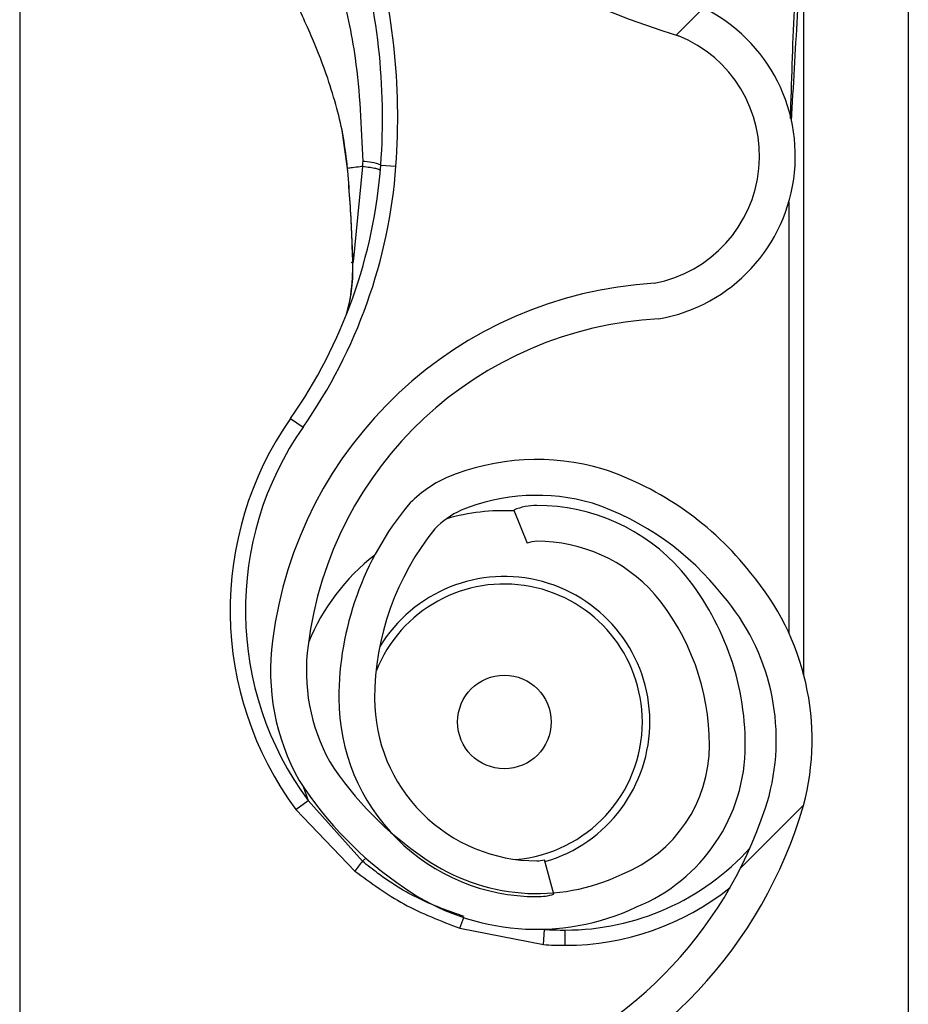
# Model space of a CAD drawing. Header units: inches. Extents: x 170 to 284, y 215 to 248.
# Tile 294 of 656: x 186.1314 to 186.1913, y 243.6682 to 243.7347. Entities that reach past the tile are written whole.
import ezdxf

# ---------------------------------------------------------------- set-up
doc = ezdxf.new("R2010")
doc.units = ezdxf.units.IN
doc.header["$LTSCALE"] = 0.25
doc.header["$MEASUREMENT"] = 0
doc.layers.add('LH BENCH MOUNT', color=7, linetype='Continuous')
pattern_1 = [(45, (176.0930244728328, 238.0091787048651), (-0.03026527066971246, 0.03026527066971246), [])]

msp = doc.modelspace()

# ---------------------------------------------------------------- hatches: boundary and pattern name
at = {"layer": 'LH BENCH MOUNT'}
h = msp.add_hatch(dxfattribs=at)
h.set_pattern_fill('ANSI31', color=256, scale=0.34241245, angle=2.8e-322, style=0)
h.set_pattern_definition(pattern_1)
edge = h.paths.add_edge_path(flags=0)
edge.add_arc((186.1662917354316, 243.6977719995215), 0.001712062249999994, 450.0000000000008, 472.2104203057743)
edge.add_line((186.1656445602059, 243.6993570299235), (186.1647320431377, 243.7015919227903))
edge.add_arc((186.1662917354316, 243.6977719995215), 0.004126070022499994, 449.9999999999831, 472.2104203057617, ccw=False)
edge.add_arc((186.1662917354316, 243.6888692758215), 0.01302879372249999, 401.4761673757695, 449.99999999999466, ccw=False)
edge.add_arc((186.1620458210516, 243.6857190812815), 0.01830194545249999, 360, 400.06137300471, ccw=False)
edge.add_arc((186.1685858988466, 243.6857190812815), 0.01176186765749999, 292.1408576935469, 360, ccw=False)
edge.add_arc((186.1662917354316, 243.6889719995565), 0.01566536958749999, 235.2570680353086, 295.4307998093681, ccw=False)
edge.add_arc((186.1715306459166, 243.6970871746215), 0.02532140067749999, 212.8542481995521, 235.9809333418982, ccw=False)
edge.add_arc((186.1633812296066, 243.6907183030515), 0.01504902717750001, 172.1557183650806, 209.3146496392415, ccw=False)
edge.add_arc((186.1758108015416, 243.6893828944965), 0.02754708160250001, 453.308503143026, 532.9325737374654, ccw=False)
edge.add_arc((186.1725578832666, 243.7254731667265), 0.008748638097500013, 280.9586189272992, 427.9414322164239)
edge.add_arc((186.1924176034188, 243.7878264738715), 0.05672062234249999, 179.5706357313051, 253.00989973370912, ccw=False)
edge.add_arc((186.3507493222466, 243.7890249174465), 0.2150521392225, 163.4260275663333, 180.2060536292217, ccw=False)
edge.add_arc((186.1719757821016, 243.8411743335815), 0.02884824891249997, 465.15884346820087, 521.4137567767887, ccw=False)
edge.add_arc((186.1546497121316, 243.8957206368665), 0.0284373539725, 290.1205938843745, 343.7190675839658)
edge.add_arc((186.1674901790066, 243.8915432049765), 0.01494630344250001, 345.2914408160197, 400.5471921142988)
edge.add_arc((186.1640660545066, 243.8897284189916), 0.0187470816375, 397.9578745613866, 431.4396159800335)
edge.add_arc((186.1662917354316, 243.8945564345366), 0.0134739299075, 433.877557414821, 472.2736457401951)
edge.add_arc((186.1637236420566, 243.9015758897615), 0.006011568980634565, 474.982532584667, 495.7175736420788)
edge.add_arc((186.1735166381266, 243.8943167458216), 0.01816498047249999, 500.8992600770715, 540.0000000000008)
edge.add_arc((186.1662917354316, 243.8943167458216), 0.01094007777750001, 180, 270)
edge.add_arc((186.1662917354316, 243.8852428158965), 0.001866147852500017, 270, 285.642246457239)
edge.add_line((186.1667949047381, 243.8834457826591), (186.167445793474, 243.8811211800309))
edge.add_arc((186.1662917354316, 243.8852428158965), 0.004280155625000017, 270.00000000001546, 285.6422464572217, ccw=False)
edge.add_arc((186.1662917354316, 243.8943167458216), 0.01335408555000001, 179.9999999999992, 270.00000000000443, ccw=False)
edge.add_arc((186.1735166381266, 243.8943167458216), 0.020578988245, 500.61135831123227, 540, ccw=False)
edge.add_arc((186.1637236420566, 243.9015758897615), 0.008425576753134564, 474.57766718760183, 496.4997109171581, ccw=False)
edge.add_arc((186.1662917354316, 243.8945564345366), 0.01588793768, 433.6903022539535, 472.4705806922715, ccw=False)
edge.add_arc((186.1640660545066, 243.8897284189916), 0.02116108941, 398.1045307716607, 431.57717173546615, ccw=False)
edge.add_arc((186.1674901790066, 243.8915432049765), 0.01736031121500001, 345.180248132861, 400.3658533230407, ccw=False)
edge.add_arc((186.1546497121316, 243.8957206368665), 0.030851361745, 289.9181572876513, 343.77953759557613, ccw=False)
edge.add_arc((186.1719757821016, 243.8411743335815), 0.02643424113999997, 464.9417095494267, 521.3236131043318)
edge.add_arc((186.3507493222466, 243.7890249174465), 0.21263813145, 523.4376684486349, 540.2096895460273)
edge.add_arc((186.1924176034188, 243.7878264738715), 0.05430661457, 539.5566266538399, 613.1145348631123)
edge.add_arc((186.1725578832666, 243.7254731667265), 0.01116264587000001, 280.0610388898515, 428.5290871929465, ccw=False)
edge.add_arc((186.1758108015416, 243.6893828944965), 0.02513307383, 452.9714001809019, 532.9706577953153)
edge.add_arc((186.1633812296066, 243.6907183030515), 0.01263501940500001, 532.0830472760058, 568.9826967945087)
edge.add_arc((186.1715306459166, 243.6970871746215), 0.022907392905, 213.0443063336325, 236.0197152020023)
edge.add_arc((186.1662917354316, 243.6889719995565), 0.01325136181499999, 235.1922404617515, 295.7352497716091)
edge.add_arc((186.1685858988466, 243.6857190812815), 0.009347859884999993, 291.7225241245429, 360)
edge.add_arc((186.1620458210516, 243.6857190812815), 0.01588793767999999, 360, 399.952178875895)
edge.add_arc((186.1662917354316, 243.6888692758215), 0.01061478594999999, 401.6345013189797, 450.0000000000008)
h = msp.add_hatch(dxfattribs=at)
h.set_pattern_fill('ANSI31', color=256, scale=0.34241245, angle=2.8e-322, style=0)
h.set_pattern_definition(pattern_1)
edge = h.paths.add_edge_path(flags=0)
edge.add_arc((186.1662917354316, 243.4923245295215), 0.001712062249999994, 450.0000000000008, 472.2104203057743)
edge.add_line((186.1656445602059, 243.4939095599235), (186.1647320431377, 243.4961444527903))
edge.add_arc((186.1662917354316, 243.4923245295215), 0.004126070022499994, 450, 472.2104203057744, ccw=False)
edge.add_arc((186.1662917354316, 243.4834218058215), 0.01302879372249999, 401.47616737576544, 450, ccw=False)
edge.add_arc((186.1620458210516, 243.4802716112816), 0.01830194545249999, 359.99999999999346, 400.0613730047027, ccw=False)
edge.add_arc((186.1685858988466, 243.4802716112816), 0.01176186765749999, 292.1408576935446, 359.99999999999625, ccw=False)
edge.add_arc((186.1662917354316, 243.4835245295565), 0.01566536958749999, 235.2570680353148, 295.4307998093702, ccw=False)
edge.add_arc((186.1715306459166, 243.4916397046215), 0.02532140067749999, 212.8542481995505, 235.980933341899, ccw=False)
edge.add_arc((186.1633812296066, 243.4852708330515), 0.01504902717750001, 172.1557183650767, 209.3146496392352, ccw=False)
edge.add_arc((186.1758108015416, 243.4839354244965), 0.02754708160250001, 453.30850314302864, 532.9325737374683, ccw=False)
edge.add_arc((186.1725578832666, 243.5200256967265), 0.008748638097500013, 280.9586189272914, 427.9414322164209)
edge.add_arc((186.1924176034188, 243.5823790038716), 0.05672062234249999, 179.5706357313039, 253.00989973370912, ccw=False)
edge.add_arc((186.3507493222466, 243.5835774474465), 0.2150521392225, 163.4260275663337, 180.2060536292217, ccw=False)
edge.add_arc((186.1719757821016, 243.6357268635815), 0.02884824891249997, 465.1588434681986, 521.4137567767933, ccw=False)
edge.add_arc((186.1546497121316, 243.6902731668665), 0.0284373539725, 290.1205938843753, 343.7190675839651)
edge.add_arc((186.1674901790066, 243.6860957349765), 0.01494630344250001, 345.2914408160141, 400.5471921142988)
edge.add_arc((186.1640660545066, 243.6842809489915), 0.0187470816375, 397.9578745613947, 431.4396159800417)
edge.add_arc((186.1662917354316, 243.6891089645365), 0.0134739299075, 433.877557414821, 472.273645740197)
edge.add_arc((186.1637236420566, 243.6961284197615), 0.006011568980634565, 474.9825325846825, 495.7175736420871)
edge.add_arc((186.1735166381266, 243.6888692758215), 0.01816498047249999, 500.8992600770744, 539.9999999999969)
edge.add_arc((186.1662917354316, 243.6888692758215), 0.01094007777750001, 539.9999999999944, 630.0000000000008)
edge.add_arc((186.1662917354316, 243.6797953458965), 0.001866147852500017, 270, 285.6422464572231)
edge.add_line((186.1667949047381, 243.6779983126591), (186.167445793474, 243.6756737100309))
edge.add_arc((186.1662917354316, 243.6797953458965), 0.004280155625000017, 269.9999999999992, 285.6422464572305, ccw=False)
edge.add_arc((186.1662917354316, 243.6888692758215), 0.01335408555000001, 179.9999999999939, 269.9999999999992, ccw=False)
edge.add_arc((186.1735166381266, 243.6888692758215), 0.020578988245, 500.6113583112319, 539.9999999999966, ccw=False)
edge.add_arc((186.1637236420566, 243.6961284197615), 0.008425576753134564, 474.57766718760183, 496.4997109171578, ccw=False)
edge.add_arc((186.1662917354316, 243.6891089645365), 0.01588793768, 433.690302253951, 472.4705806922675, ccw=False)
edge.add_arc((186.1640660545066, 243.6842809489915), 0.02116108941, 398.10453077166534, 431.5771717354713, ccw=False)
edge.add_arc((186.1674901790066, 243.6860957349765), 0.01736031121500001, 345.180248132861, 400.36585332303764, ccw=False)
edge.add_arc((186.1546497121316, 243.6902731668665), 0.030851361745, 289.91815728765, 343.7795375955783, ccw=False)
edge.add_arc((186.1719757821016, 243.6357268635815), 0.02643424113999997, 464.9417095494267, 521.3236131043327)
edge.add_arc((186.3507493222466, 243.5835774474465), 0.21263813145, 523.4376684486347, 540.2096895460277)
edge.add_arc((186.1924176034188, 243.5823790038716), 0.05430661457, 539.5566266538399, 613.1145348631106)
edge.add_arc((186.1725578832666, 243.5200256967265), 0.01116264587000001, 280.0610388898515, 428.5290871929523, ccw=False)
edge.add_arc((186.1758108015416, 243.4839354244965), 0.02513307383, 452.971400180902, 532.9706577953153)
edge.add_arc((186.1633812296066, 243.4852708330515), 0.01263501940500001, 532.0830472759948, 568.9826967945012)
edge.add_arc((186.1715306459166, 243.4916397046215), 0.022907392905, 213.0443063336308, 236.0197152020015)
edge.add_arc((186.1662917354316, 243.4835245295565), 0.01325136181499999, 235.1922404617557, 295.7352497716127)
edge.add_arc((186.1685858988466, 243.4802716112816), 0.009347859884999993, 291.7225241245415, 359.9999999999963)
edge.add_arc((186.1620458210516, 243.4802716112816), 0.01588793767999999, 359.9999999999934, 399.9521788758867)
edge.add_arc((186.1662917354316, 243.4834218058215), 0.01061478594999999, 401.6345013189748, 450.0000000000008)

# ---------------------------------------------------------------- linework, layer by layer
for p, q in [((186.1913380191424, 243.8543193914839), (186.1913380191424, 239.6897279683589)), ((186.1314158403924, 243.7576524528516), (186.1314158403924, 243.5900814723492)), ((186.1843016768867, 243.6904263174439), (186.1843016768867, 243.7428485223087)), ((186.1531342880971, 243.727199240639), (186.1534991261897, 243.7246201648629)), ((186.1535411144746, 243.7244678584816), (186.1535271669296, 243.7246351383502)), ((186.1545422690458, 243.7247640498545), (186.1538921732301, 243.7183300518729)), ((186.1557639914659, 243.7248632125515), (186.1567884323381, 243.7247874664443)), ((186.1832744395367, 243.722349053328), (186.1832744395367, 243.6933232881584)), ((186.1496836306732, 243.7077751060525), (186.1505256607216, 243.7071867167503)), ((186.1647320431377, 243.7015919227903), (186.1656445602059, 243.6993570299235)), ((186.1505319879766, 243.6829369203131), (186.1508730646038, 243.6819915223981)), ((186.1500475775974, 243.6813801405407), (186.1508730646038, 243.6819915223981)), ((186.1500475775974, 243.6813801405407), (186.1540259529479, 243.6772354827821)), ((186.1545323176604, 243.677899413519), (186.1508730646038, 243.6819915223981)), ((186.1545323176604, 243.677899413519), (186.1547560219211, 243.6781191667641)), ((186.167445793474, 243.6756737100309), (186.1667949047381, 243.6779983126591)), ((186.1610933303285, 243.6733805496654), (186.1667319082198, 243.6722795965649)), ((186.1667319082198, 243.6722795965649), (186.1667990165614, 243.6733046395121)), ((186.1682082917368, 243.6722313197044), (186.1682082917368, 243.6732585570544))]:
    msp.add_line(p, q, dxfattribs=at)
at = {"layer": 'LH BENCH MOUNT', "flags": 128}
msp.add_lwpolyline([(186.1538586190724, 243.718261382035), (186.1538308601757, 243.7182689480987), (186.1538118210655, 243.7182772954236), (186.1538020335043, 243.7182861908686), (186.1538017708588, 243.718295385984), (186.1538110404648, 243.7183046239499), (186.153829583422, 243.71831364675), (186.1538568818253, 243.7183222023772), (186.1538921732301, 243.7183300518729)], dxfattribs=at)
at = {"layer": 'LH BENCH MOUNT'}
msp.add_circle((186.1640993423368, 243.6872974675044), 0.00315523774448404, dxfattribs=at)
for centre, radius, start, end in [((186.1924176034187, 243.7878264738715), 0.05672062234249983, 179.5706357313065, 253.009899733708), ((186.1127374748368, 243.7280445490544), 0.04314396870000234, 355.771303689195, 16.94846748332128), ((186.1127374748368, 243.7280445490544), 0.04417120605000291, 355.7713036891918, 16.9484674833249), ((186.1725578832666, 243.7254731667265), 0.01116264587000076, 280.0610388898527, 68.52908719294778), ((186.1725578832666, 243.7254731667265), 0.008748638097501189, 280.9586189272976, 67.94143221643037), ((186.1216159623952, 243.7273880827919), 0.03424124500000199, 325.055123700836, 355.771303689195), ((186.1216159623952, 243.7273880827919), 0.03526848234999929, 325.055123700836, 355.7713036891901), ((186.1544851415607, 243.7216042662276), 0.003500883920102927, 68.57435782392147, 89.04261803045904), ((186.1535507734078, 243.7242900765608), 0.0001780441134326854, 93.1098355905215, 110.0707638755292), ((186.1535040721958, 243.7244872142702), 3.319259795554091e-05, 244.2889319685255, 282.2874080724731), ((186.1758108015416, 243.6893828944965), 0.02754708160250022, 93.30850314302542, 172.9325737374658), ((186.1758108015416, 243.6893828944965), 0.02513307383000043, 92.97140018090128, 172.9706577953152), ((186.1682082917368, 243.6948305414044), 0.02259922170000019, 145.0551237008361, 216.5248216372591), ((186.1682082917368, 243.6948305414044), 0.02157198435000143, 145.0551237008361, 216.5248216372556), ((186.1662917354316, 243.6891089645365), 0.01588793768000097, 73.69030225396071, 112.4705806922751), ((186.1640660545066, 243.6842809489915), 0.02116108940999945, 38.10453077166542, 71.57717173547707), ((186.1637236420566, 243.6961284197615), 0.008425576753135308, 114.5776671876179, 136.4997109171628), ((186.1662917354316, 243.6891089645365), 0.01347392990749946, 73.87755741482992, 112.2736457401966), ((186.1640660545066, 243.6842809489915), 0.01874708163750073, 37.95787456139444, 71.43961598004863), ((186.1735166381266, 243.6888692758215), 0.02057898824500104, 140.6113583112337, 179.9999999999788), ((186.1637236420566, 243.6961284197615), 0.006011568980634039, 114.9825325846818, 135.7175736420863), ((186.1640993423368, 243.6872974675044), 0.01425087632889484, 87.35889654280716, 105.8277214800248), ((186.1662917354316, 243.6977719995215), 0.004126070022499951, 89.99999999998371, 112.2104203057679), ((186.1662917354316, 243.6888692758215), 0.01302879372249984, 41.47616737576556, 89.99999999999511), ((186.1735166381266, 243.6888692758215), 0.01816498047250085, 140.8992600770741, 179.9999999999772), ((186.1662917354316, 243.6977719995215), 0.001712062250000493, 90, 112.210420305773), ((186.1662917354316, 243.6888692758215), 0.01061478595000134, 41.63450131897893, 90), ((186.1640993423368, 243.6872974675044), 0.01425087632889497, 127.8333931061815, 157.9527498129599), ((186.1620458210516, 243.6857190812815), 0.01830194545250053, 2.279821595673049e-11, 40.06137300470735), ((186.1674901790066, 243.6860957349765), 0.01736031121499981, 345.180248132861, 40.36585332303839), ((186.1640993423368, 243.6872974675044), 0.0098103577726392, 286.1585342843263, 149.0324419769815), ((186.1640993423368, 243.6872974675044), 0.009303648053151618, 0, 158.4588253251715), ((186.1620458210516, 243.6857190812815), 0.0158879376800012, 2.605510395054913e-11, 39.95217887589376), ((186.1674901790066, 243.6860957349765), 0.01494630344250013, 345.2914408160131, 40.54719211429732), ((186.1633812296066, 243.6907183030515), 0.01504902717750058, 172.1557183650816, 209.3146496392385), ((186.1633812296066, 243.6907183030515), 0.01263501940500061, 172.0830472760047, 208.9826967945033), ((186.1662917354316, 243.6888692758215), 0.01335408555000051, 179.9999999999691, 269.9999999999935), ((186.1662917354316, 243.6888692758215), 0.01094007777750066, 179.9999999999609, 269.9999999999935), ((186.1640993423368, 243.6872974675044), 0.009303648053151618, 274.6412277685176, 0), ((186.1685858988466, 243.6857190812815), 0.00934785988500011, 291.7225241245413, 4.396798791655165e-11), ((186.1685858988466, 243.6857190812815), 0.01176186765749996, 292.1408576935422, 3.582576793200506e-11), ((186.1715306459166, 243.6970871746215), 0.0229073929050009, 213.0443063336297, 236.0197152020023), ((186.1715306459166, 243.6970871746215), 0.02532140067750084, 212.8542481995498, 235.9809333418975), ((186.1546497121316, 243.6902731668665), 0.02843735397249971, 290.1205938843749, 343.7190675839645), ((186.1546497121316, 243.6902731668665), 0.03085136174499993, 289.91815728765, 343.7795375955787), ((186.1682082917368, 243.6900367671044), 0.01677821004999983, 269.9999999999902, 317.9734601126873), ((186.1662917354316, 243.6889719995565), 0.01325136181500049, 235.1922404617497, 295.7352497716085), ((186.161206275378, 243.6722842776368), 0.008721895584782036, 139.9244128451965, 145.4117204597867), ((186.1662917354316, 243.6797953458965), 0.001866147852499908, 269.9999999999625, 285.6422464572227), ((186.1662917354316, 243.6889719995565), 0.01566536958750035, 235.2570680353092, 295.4307998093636), ((186.1682082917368, 243.6900367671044), 0.01780544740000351, 269.9999999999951, 308.5921886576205), ((186.1662917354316, 243.6797953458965), 0.004280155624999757, 269.9999999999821, 285.642246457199), ((186.1534978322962, 243.6765540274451), 0.008231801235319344, 337.3243224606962, 342.6867957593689), ((186.1682082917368, 243.6948305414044), 0.02157198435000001, 266.2542590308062, 269.9999999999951), ((186.1682082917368, 243.6948305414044), 0.02259922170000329, 266.2542590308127, 270)]:
    msp.add_arc(centre, radius, start, end, dxfattribs=at)
for points, knots in [([(186.1834573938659, 243.7278275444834), (186.1835940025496, 243.7301887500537), (186.1838003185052, 243.7337548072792), (186.1840449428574, 243.7379721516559), (186.1841782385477, 243.7401823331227), (186.1842457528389, 243.7413828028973), (186.1842726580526, 243.7420405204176), (186.1842856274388, 243.7424035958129), (186.1842922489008, 243.742604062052), (186.1842958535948, 243.7427151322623), (186.1842980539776, 243.7427813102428), (186.1842994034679, 243.7428197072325), (186.1843003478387, 243.7428431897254), (186.1843008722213, 243.7428541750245), (186.1843012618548, 243.7428594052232), (186.1843014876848, 243.7428599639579), (186.1843016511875, 243.7428567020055), (186.1843016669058, 243.7428516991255), (186.1843016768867, 243.7428485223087)], [0, 0, 0, 0, 0.4681368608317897, 0.7070129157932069, 0.8371325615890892, 0.9079072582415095, 0.9470740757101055, 0.9687898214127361, 0.9808770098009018, 0.9876679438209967, 0.9915546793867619, 0.9947708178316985, 0.9959953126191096, 0.9972287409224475, 0.9978484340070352, 0.9984730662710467, 0.9990304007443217, 1, 1, 1, 1]), ([(186.1524503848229, 243.7386727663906), (186.1524503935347, 243.7386727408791), (186.1526362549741, 243.7381284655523), (186.1533097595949, 243.7359696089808), (186.1542967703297, 243.7314618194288), (186.1544529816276, 243.727439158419), (186.1545436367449, 243.7251046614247)], [0, 0, 0, 0, 5.869764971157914e-06, 0.1252288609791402, 0.4923383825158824, 1, 1, 1, 1]), ([(186.1837573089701, 243.737942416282), (186.1837139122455, 243.7370678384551), (186.1835497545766, 243.7337595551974), (186.1834503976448, 243.730448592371), (186.1833773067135, 243.7280129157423)], [0, 0, 0, 0, 0.2643600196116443, 1, 1, 1, 1]), ([(186.15352716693, 243.7246351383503), (186.1534458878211, 243.7253296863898), (186.1532852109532, 243.726702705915), (186.1528103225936, 243.7287347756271), (186.1521256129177, 243.7309784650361), (186.1511133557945, 243.7335823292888), (186.1502489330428, 243.7354180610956), (186.1497780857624, 243.7364179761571)], [0, 0, 0, 0, 0.1627420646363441, 0.3217171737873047, 0.4905672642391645, 0.7225142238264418, 0.9999999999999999, 0.9999999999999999, 0.9999999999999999, 0.9999999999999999]), ([(186.1534991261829, 243.7246201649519), (186.1534912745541, 243.7246205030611), (186.1534753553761, 243.7246211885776), (186.1534745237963, 243.7246244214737), (186.1534900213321, 243.7246290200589), (186.1535148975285, 243.7246331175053), (186.1535271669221, 243.7246351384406)], [0, 0, 0, 0, 0.2466091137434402, 0.5000000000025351, 0.753390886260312, 0.9999999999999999, 0.9999999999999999, 0.9999999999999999, 0.9999999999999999]), ([(186.1545422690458, 243.7247640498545), (186.1544877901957, 243.7247578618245), (186.1542359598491, 243.7247292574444), (186.1538712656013, 243.7246845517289), (186.1536310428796, 243.724650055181), (186.1535271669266, 243.7246351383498)], [0, 0, 0, 0, 0.1354579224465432, 0.6261588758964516, 1, 1, 1, 1]), ([(186.1545436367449, 243.7251046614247), (186.1545434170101, 243.7249911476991), (186.1545431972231, 243.7248776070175), (186.1545422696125, 243.724764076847), (186.1545422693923, 243.7247640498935)], [0, 0, 0, 0, 0.9997625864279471, 1, 1, 1, 1]), ([(186.1535111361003, 243.7244547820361), (186.1535707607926, 243.7237336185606), (186.1537420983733, 243.7216612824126), (186.1538126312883, 243.7196032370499), (186.1538586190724, 243.718261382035)], [0, 0, 0, 0, 0.3479954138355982, 1, 1, 1, 1]), ([(186.1538921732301, 243.7183300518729), (186.1538388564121, 243.719659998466), (186.1537572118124, 243.72169655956), (186.15359677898, 243.723753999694), (186.1535411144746, 243.7244678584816)], [0, 0, 0, 0, 0.6530354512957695, 1, 1, 1, 1]), ([(186.1533931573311, 243.7146337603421), (186.1534648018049, 243.7148613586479), (186.1537287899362, 243.7156999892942), (186.1538611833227, 243.7170374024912), (186.1538856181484, 243.7180566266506), (186.1538921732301, 243.7183300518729)], [0, 0, 0, 0, 0.2141804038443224, 0.7891897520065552, 1, 1, 1, 1]), ([(186.1538586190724, 243.718261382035), (186.1538639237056, 243.7179804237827), (186.15388027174, 243.7171145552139), (186.1537599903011, 243.7163010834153), (186.1536787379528, 243.7157515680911)], [0, 0, 0, 0, 0.3244814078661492, 0.9999999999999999, 0.9999999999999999, 0.9999999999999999, 0.9999999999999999]), ([(186.1613773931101, 243.674165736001), (186.1603688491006, 243.6745291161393), (186.1583225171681, 243.6752664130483), (186.156077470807, 243.6766508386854), (186.1548767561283, 243.6776210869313), (186.1545323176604, 243.677899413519)], [0, 0, 0, 0, 0.4093476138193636, 0.8305647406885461, 1, 1, 1, 1]), ([(186.1540259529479, 243.6772354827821), (186.1550988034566, 243.6764467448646), (186.1572801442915, 243.6748430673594), (186.1598084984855, 243.6738733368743), (186.1610933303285, 243.6733805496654)], [0, 0, 0, 0, 0.4918307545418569, 1, 1, 1, 1])]:
    msp.add_open_spline(points, degree=3, knots=knots, dxfattribs=at)
msp.add_open_spline([(186.1557351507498, 243.7244995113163), (186.1557207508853, 243.7245168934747), (186.1556919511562, 243.7245516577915), (186.1554431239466, 243.7246180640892), (186.1550672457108, 243.7246901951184), (186.1547172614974, 243.7247394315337), (186.1545422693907, 243.7247640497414)], degree=3, dxfattribs=at)

doc.saveas('drawing.dxf')
